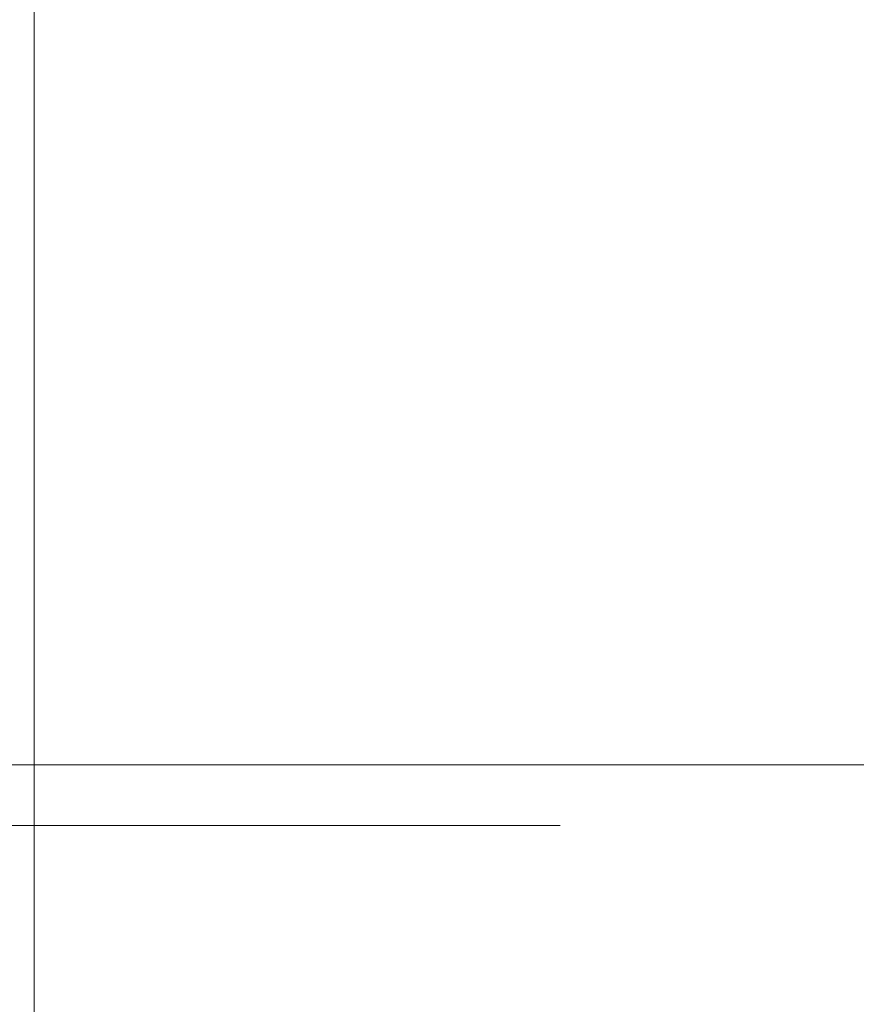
# Model space of a CAD drawing. Header units: millimetres. Extents: x 144573 to 336993, y 74252 to 247042.
# Tile 933 of 1056: x 198458 to 198631, y 231210 to 231413. Entities that reach past the tile are written whole.
import ezdxf

# ---------------------------------------------------------------- set-up
doc = ezdxf.new("R2010")
doc.units = ezdxf.units.MM
doc.layers.add('FASÁDA DETAILNÍ', color=255, linetype='Continuous', lineweight=0)
doc.layers.add('NOVA', color=255, linetype='Continuous', lineweight=0)

msp = doc.modelspace()

# ---------------------------------------------------------------- linework, layer by layer
at = {"layer": 'FASÁDA DETAILNÍ'}
msp.add_line((198201.423, 231247.178), (198569.661, 231247.178), dxfattribs=at)
msp.add_line((198201.423, 231247.178), (198569.661, 231247.178), dxfattribs=at)
msp.add_lwpolyline([(224561.369, 219422.178), (198461.369, 219422.178), (198461.369, 242622.178), (224561.369, 242622.178)], close=True, dxfattribs=at)
at = {"layer": 'NOVA'}
for p, q in [((198760.999, 231259.678), (198454.999, 231259.678)), ((198761.369, 231259.678), (198455.369, 231259.678))]:
    msp.add_line(p, q, dxfattribs=at)

doc.saveas('drawing.dxf')
